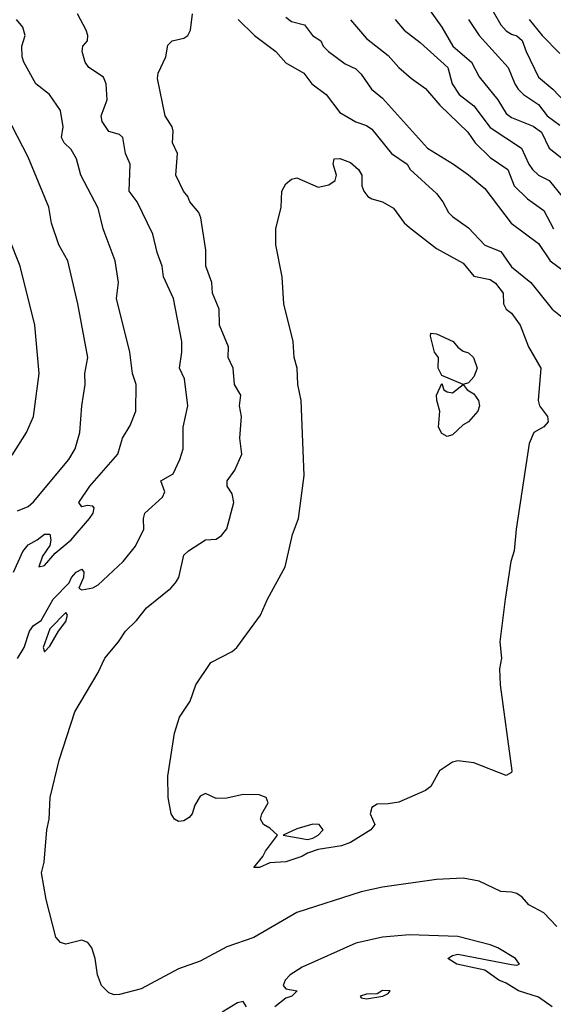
# Model space of a CAD drawing. Header units: metres. Extents: x -46681 to -43747, y -240911 to -237677.
# Tile 439 of 656: x -44839 to -44790, y -239508 to -239416. Entities that reach past the tile are written whole.
import ezdxf

# ---------------------------------------------------------------- set-up
doc = ezdxf.new("R2010")
doc.units = ezdxf.units.M
doc.layers.add('CONTOUR_INDEX', color=1, linetype='Continuous')
doc.layers.add('CONTOUR_INTER', color=3, linetype='Continuous')

msp = doc.modelspace()

# ---------------------------------------------------------------- linework, layer by layer
at = {"layer": 'CONTOUR_INDEX'}
for points, elevation in [([(-44789.377, -239500.52), (-44790.595, -239499.245), (-44791.985, -239498.52), (-44792.595, -239497.786), (-44793.095, -239497.467), (-44793.595, -239497.333), (-44794.595, -239497.26), (-44796.595, -239496.298), (-44798.095, -239496.033), (-44800.595, -239496.133), (-44805.595, -239496.863), (-44807.595, -239497.287), (-44813.595, -239499.216), (-44817.595, -239501.55), (-44820.095, -239502.42), (-44822.595, -239503.756), (-44824.595, -239504.481), (-44828.095, -239506.347), (-44830.095, -239506.865), (-44830.595, -239506.879), (-44831.095, -239506.709), (-44831.773, -239506.02), (-44832.157, -239505.02), (-44832.349, -239503.52), (-44832.685, -239502.52), (-44833.036, -239502.02), (-44833.595, -239501.794), (-44835.095, -239502.182), (-44835.595, -239502.021), (-44836.019, -239501.52), (-44836.934, -239498.02), (-44837.355, -239495.52), (-44837.123, -239494.52), (-44836.872, -239491.52), (-44836.659, -239490.52), (-44836.547, -239488.52), (-44835.711, -239485.02), (-44834.255, -239480.52), (-44832.095, -239476.872), (-44831.465, -239475.52), (-44830.205, -239474.02), (-44829.545, -239473.02), (-44828.503, -239472.02), (-44827.595, -239470.833), (-44825.331, -239469.02), (-44824.878, -239468.52), (-44824.583, -239468.02), (-44824.095, -239465.919), (-44823.682, -239465.52), (-44822.095, -239464.501), (-44821.095, -239464.432), (-44820.595, -239464.092), (-44820.095, -239463.48), (-44819.458, -239461.02), (-44819.595, -239460.216), (-44820.067, -239459.52), (-44820.077, -239459.02), (-44819.354, -239458.02), (-44818.696, -239456.52), (-44818.881, -239455.02), (-44818.734, -239453.02), (-44818.937, -239452.02), (-44818.795, -239451.02), (-44819.392, -239450.02), (-44819.524, -239448.52), (-44819.966, -239447.52), (-44819.959, -239446.52), (-44820.772, -239444.52), (-44820.815, -239443.02), (-44821.45, -239441.52), (-44821.498, -239440.52), (-44822.054, -239439.02), (-44822.064, -239437.52), (-44822.52, -239434.52), (-44822.698, -239434.02), (-44823.545, -239433.02), (-44823.729, -239432.52), (-44824.138, -239432.02), (-44824.863, -239430.52), (-44824.703, -239428.52), (-44825.152, -239427.52), (-44825.095, -239426.421), (-44825.18, -239426.02), (-44825.83, -239425.02), (-44826.573, -239421.52), (-44826.5, -239421.02), (-44825.777, -239419.52), (-44825.595, -239418.436), (-44825.198, -239418.02), (-44824.095, -239417.776), (-44823.743, -239417.52), (-44823.477, -239417.02), (-44823.309, -239415.52)], 105), ([(-44819.036, -239416.02), (-44817.521, -239417.52), (-44815.535, -239419.02), (-44814.595, -239420.078), (-44812.944, -239421.02), (-44812.19, -239422.02), (-44810.845, -239423.02), (-44809.595, -239424.694), (-44808.095, -239425.573), (-44807.095, -239425.902), (-44806.595, -239426.246), (-44804.782, -239428.52), (-44803.316, -239429.52), (-44803.038, -239430.02), (-44800.595, -239432.254), (-44799.985, -239433.02), (-44799.467, -239434.02), (-44799.095, -239434.392), (-44797.595, -239435.456), (-44796.095, -239437.053), (-44794.595, -239437.651), (-44793.595, -239439.07), (-44791.788, -239440.52), (-44789.822, -239443.02), (-44788.564, -239444.02)], 105), ([(-44797.61, -239416.02), (-44796.595, -239417.51), (-44793.901, -239420.52), (-44793.303, -239422.02), (-44792.98, -239422.52), (-44792.484, -239423.02), (-44791.095, -239423.962), (-44790.268, -239425.02), (-44789.095, -239425.871)], 100)]:
    msp.add_lwpolyline(points, dxfattribs=dict(at, elevation=elevation))
at = {"layer": 'CONTOUR_INTER'}
for points, elevation in [([(-44796.03, -239414.02), (-44794.599, -239416.52), (-44794.095, -239417.079), (-44793.595, -239417.409), (-44793.095, -239417.554), (-44792.595, -239417.98), (-44792.236, -239419.02), (-44791.095, -239421.402), (-44789.739, -239422.52), (-44788.595, -239423.741)], 99), ([(-44801.321, -239415.02), (-44800.095, -239416.741), (-44799.055, -239418.52), (-44797.309, -239420.02), (-44796.595, -239421.371), (-44794.859, -239423.52), (-44794.095, -239424.784), (-44793.595, -239425.167), (-44791.595, -239425.966), (-44790.819, -239426.52), (-44790.084, -239428.02), (-44788.207, -239429.52)], 101), ([(-44839.595, -239475.55), (-44838.973, -239474.52), (-44838.462, -239473.02), (-44838.095, -239472.497), (-44837.382, -239472.02), (-44836.287, -239470.02), (-44834.796, -239468.52), (-44834.575, -239468.02), (-44834.12, -239467.52), (-44833.595, -239467.249), (-44833.407, -239467.52), (-44833.44, -239468.02), (-44833.874, -239469.02), (-44833.595, -239469.161), (-44832.595, -239468.979), (-44832.095, -239468.699), (-44829.764, -239466.52), (-44828.595, -239465.092), (-44827.834, -239463.52), (-44827.852, -239462.52), (-44827.733, -239462.02), (-44826.095, -239460.52), (-44825.87, -239460.02), (-44826.25, -239459.02), (-44825.095, -239458.365), (-44824.474, -239457.02), (-44824.167, -239456.02), (-44824.168, -239454.02), (-44823.733, -239452.02), (-44824.05, -239449.52), (-44824.507, -239448.52), (-44824.294, -239447.02), (-44824.306, -239446.02), (-44825.081, -239442.02), (-44826.011, -239440.02), (-44826.124, -239439.02), (-44826.595, -239437.748), (-44826.995, -239436.02), (-44828.447, -239433.02), (-44829.198, -239432.02), (-44829.116, -239429.52), (-44829.525, -239428.52), (-44829.783, -239427.02), (-44830.095, -239426.732), (-44831.095, -239426.457), (-44831.706, -239425.52), (-44831.789, -239425.02), (-44831.249, -239423.52), (-44831.324, -239422.02), (-44831.595, -239421.41), (-44832.95, -239420.52), (-44833.308, -239420.02), (-44833.582, -239419.02), (-44833.499, -239418.52), (-44833.087, -239418.02), (-44833.037, -239417.52), (-44833.187, -239417.02), (-44834.006, -239415.52)], 104), ([(-44814.595, -239415.813), (-44814.095, -239416.21), (-44812.86, -239416.52), (-44812.114, -239417.52), (-44811.365, -239418.02), (-44811.132, -239418.52), (-44810.642, -239419.02), (-44809.095, -239420.16), (-44808.095, -239420.644), (-44807.595, -239421.126), (-44806.624, -239422.52), (-44805.595, -239423.372), (-44801.406, -239428.02), (-44798.984, -239429.52), (-44797.595, -239430.504), (-44796.095, -239431.783), (-44793.642, -239435.02), (-44791.095, -239436.887), (-44790, -239438.52), (-44787.982, -239440.02)], 104), ([(-44839.959, -239467.52), (-44839.095, -239465.583), (-44838.595, -239464.972), (-44837.75, -239464.52), (-44837.095, -239463.974), (-44836.595, -239463.988), (-44836.481, -239464.52), (-44836.579, -239465.02), (-44837.271, -239466.02), (-44837.607, -239467.02), (-44837.095, -239466.892), (-44836.095, -239465.751), (-44834.583, -239464.52), (-44832.888, -239462.52), (-44832.545, -239462.02), (-44832.464, -239461.52), (-44832.595, -239461.383), (-44833.095, -239461.297), (-44833.595, -239461.421), (-44833.893, -239461.02), (-44832.862, -239459.52), (-44830.245, -239456.52), (-44829.827, -239455.02), (-44829.095, -239453.85), (-44828.568, -239452.52), (-44828.557, -239450.02), (-44828.879, -239449.02), (-44829.123, -239447.02), (-44830.39, -239442.02), (-44830.191, -239440.52), (-44830.502, -239438.52), (-44831.613, -239435.52), (-44832.095, -239433.614), (-44833.698, -239430.52), (-44834.087, -239429.02), (-44834.595, -239428.145), (-44835.237, -239427.52), (-44835.494, -239427.02), (-44835.352, -239426.02), (-44835.58, -239424.52), (-44836.615, -239423.02), (-44837.896, -239422.02), (-44839.004, -239420.02), (-44839.174, -239419.52), (-44839.203, -239418.52), (-44838.866, -239417.52), (-44839.095, -239416.737), (-44839.675, -239416.02)], 103), ([(-44808.595, -239416.049), (-44807.095, -239417.8), (-44805.095, -239419.379), (-44804.095, -239420.513), (-44802.919, -239421.52), (-44801.595, -239422.453), (-44800.272, -239424.02), (-44797.669, -239426.52), (-44796.981, -239427.52), (-44795.595, -239428.896), (-44793.938, -239430.02), (-44793.36, -239431.52), (-44792.095, -239432.731), (-44790.595, -239433.841), (-44789.687, -239435.52)], 103), ([(-44804.429, -239416.02), (-44803.578, -239417.02), (-44802.095, -239418.183), (-44799.524, -239420.52), (-44799.112, -239422.02), (-44798.457, -239423.02), (-44797.095, -239424.075), (-44795.595, -239426.102), (-44792.661, -239428.02), (-44791.991, -239429.52), (-44791.644, -239430.02), (-44791.095, -239430.529), (-44790.095, -239431.04), (-44788.476, -239433.02)], 102), ([(-44791.958, -239416.02), (-44790.746, -239417.52), (-44789.095, -239419.21)], 98), ([(-44839.595, -239461.806), (-44838.595, -239461.391), (-44838.095, -239460.957), (-44834.825, -239457.02), (-44834.231, -239456.02), (-44833.775, -239454.52), (-44833.595, -239452.02), (-44833.303, -239450.02), (-44833.318, -239449.02), (-44833.038, -239447.52), (-44833.962, -239442.52), (-44834.898, -239438.52), (-44835.741, -239437.02), (-44836.422, -239435.02), (-44836.679, -239433.52), (-44838.595, -239428.853), (-44840.599, -239425.02)], 102), ([(-44810.104, -239429.02), (-44809.595, -239428.977), (-44808.595, -239429.347), (-44807.835, -239430.02), (-44807.531, -239430.52), (-44807.529, -239431.52), (-44807.357, -239432.02), (-44806.963, -239432.52), (-44806.595, -239432.745), (-44805.595, -239433.017), (-44804.595, -239433.607), (-44803.595, -239434.963), (-44803.095, -239435.42), (-44800.595, -239437.351), (-44798.095, -239438.736), (-44797.095, -239439.928), (-44795.595, -239440.245), (-44795.095, -239440.596), (-44794.377, -239441.52), (-44794.339, -239442.52), (-44794.095, -239443.008), (-44793.595, -239443.397), (-44792.795, -239444.52), (-44792.021, -239446.52), (-44790.856, -239448.52), (-44791.105, -239451.52), (-44791.003, -239452.02), (-44790.236, -239453.02), (-44790.172, -239453.52), (-44790.595, -239453.982), (-44791.519, -239454.52), (-44791.939, -239455.52), (-44793.163, -239463.52), (-44793.345, -239465.52), (-44793.647, -239466.52), (-44794.2, -239470.02), (-44794.675, -239474.02), (-44794.543, -239475.52), (-44794.723, -239476.52), (-44794.668, -239478.02), (-44793.568, -239486.02), (-44793.595, -239486.19), (-44794.095, -239486.472), (-44797.095, -239485.286), (-44798.595, -239485.101), (-44799.095, -239485.206), (-44800.31, -239486.02), (-44801.095, -239487.474), (-44801.595, -239487.858), (-44804.095, -239488.939), (-44805.095, -239489.111), (-44806.095, -239489.119), (-44806.595, -239489.425), (-44806.759, -239490.02), (-44806.316, -239491.02), (-44806.694, -239491.52), (-44808.595, -239492.69), (-44809.441, -239493.02), (-44811.595, -239493.338), (-44812.595, -239493.697), (-44813.113, -239494.02), (-44814.595, -239494.495), (-44816.095, -239494.596), (-44817.064, -239495.02), (-44817.595, -239495.022), (-44816.74, -239494.02), (-44816.506, -239493.52), (-44815.371, -239492.02), (-44816.095, -239491.359), (-44816.693, -239491.02), (-44816.959, -239490.52), (-44816.851, -239490.02), (-44816.263, -239489.02), (-44816.428, -239488.52), (-44817.095, -239488.269), (-44818.595, -239488.227), (-44820.095, -239488.564), (-44821.095, -239488.597), (-44822.095, -239488.124), (-44822.595, -239488.377), (-44823.095, -239489.215), (-44823.328, -239490.02), (-44823.595, -239490.357), (-44824.095, -239490.689), (-44824.595, -239490.749), (-44824.99, -239490.52), (-44825.279, -239490.02), (-44825.556, -239488.52), (-44825.608, -239486.52), (-44824.967, -239482.52), (-44824.512, -239481.02), (-44823.503, -239479.52), (-44822.978, -239478.02), (-44821.595, -239475.94), (-44819.595, -239474.915), (-44819.178, -239474.52), (-44816.972, -239471.52), (-44816.329, -239470.02), (-44814.667, -239467.02), (-44813.983, -239464.02), (-44813.433, -239462.52), (-44812.918, -239458.52), (-44813.189, -239451.52), (-44813.493, -239450.02), (-44813.568, -239448.52), (-44813.833, -239447.52), (-44813.926, -239446.02), (-44814.794, -239442.52), (-44814.96, -239440.02), (-44815.543, -239437.02), (-44815.545, -239435.52), (-44815.059, -239433.52), (-44814.974, -239432.02), (-44814.595, -239431.349), (-44814.095, -239430.922), (-44813.595, -239430.769), (-44811.595, -239431.656), (-44810.595, -239431.443), (-44810.006, -239431.02), (-44809.895, -239430.52), (-44810.207, -239429.52), (-44810.104, -239429.02)], 106), ([(-44840.095, -239456.618), (-44838.753, -239454.52), (-44838.093, -239453.02), (-44837.58, -239449.02), (-44837.971, -239444.52), (-44839.354, -239439.02), (-44841.358, -239434.02)], 101), ([(-44801.153, -239445.52), (-44801.095, -239445.262), (-44800.595, -239445.329), (-44799.041, -239446.02), (-44798.595, -239446.554), (-44798.095, -239446.921), (-44797.595, -239447.081), (-44797.131, -239447.52), (-44796.806, -239448.52), (-44797.095, -239449.331), (-44797.595, -239449.87), (-44798.091, -239450.02), (-44797.723, -239450.52), (-44797.095, -239450.891), (-44796.68, -239451.52), (-44796.566, -239452.02), (-44796.724, -239452.52), (-44797.594, -239453.52), (-44798.095, -239453.806), (-44799.095, -239454.721), (-44799.595, -239454.866), (-44800.095, -239454.603), (-44800.388, -239454.02), (-44800.273, -239452.52), (-44800.563, -239451.52), (-44800.574, -239451.02), (-44800.095, -239449.943), (-44799.897, -239450.52), (-44799.595, -239450.733), (-44799.095, -239450.819), (-44798.102, -239450.02), (-44800.095, -239449.198), (-44800.425, -239448.52), (-44800.408, -239447.52), (-44800.753, -239447.02), (-44801.153, -239445.52)], 107), ([(-44835.095, -239471.269), (-44836.595, -239472.789), (-44837.207, -239474.52), (-44837.095, -239474.947), (-44836.595, -239474.408), (-44835.785, -239473.02), (-44835.095, -239472.109), (-44834.936, -239471.52), (-44835.095, -239471.269)], 104), ([(-44812.095, -239490.988), (-44813.595, -239491.419), (-44814.863, -239492.02), (-44812.595, -239492.421), (-44812.095, -239492.283), (-44811.604, -239492.02), (-44811.141, -239491.52), (-44811.5, -239491.02), (-44812.095, -239490.988)], 106), ([(-44789.818, -239508.02), (-44791.095, -239507.099), (-44792.941, -239506.52), (-44794.095, -239505.799), (-44794.788, -239505.52), (-44796.095, -239504.602), (-44798.674, -239504.02), (-44799.533, -239503.52), (-44799.095, -239503.222), (-44798.595, -239503.097), (-44793.595, -239504.075), (-44793.095, -239504.122), (-44792.859, -239504.02), (-44793.224, -239503.52), (-44794.874, -239502.52), (-44795.595, -239502.231), (-44798.595, -239501.443), (-44803.095, -239501.299), (-44805.595, -239501.532), (-44808.095, -239502.072), (-44813.095, -239504.301), (-44814.211, -239505.02), (-44814.67, -239505.52), (-44814.843, -239506.02), (-44814.595, -239506.336), (-44813.56, -239506.52), (-44814.054, -239507.02), (-44814.595, -239507.208), (-44815.646, -239508.02)], 104), ([(-44805.595, -239506.493), (-44806.095, -239506.806), (-44807.095, -239506.838), (-44807.69, -239507.02), (-44807.595, -239507.179), (-44807.095, -239507.253), (-44805.57, -239507.02), (-44805.095, -239506.771), (-44804.896, -239506.52), (-44805.595, -239506.493)], 103), ([(-44818.257, -239508.02), (-44818.583, -239507.52), (-44819.095, -239507.624), (-44820.541, -239508.52)], 104)]:
    msp.add_lwpolyline(points, dxfattribs=dict(at, elevation=elevation))

doc.saveas('drawing.dxf')
